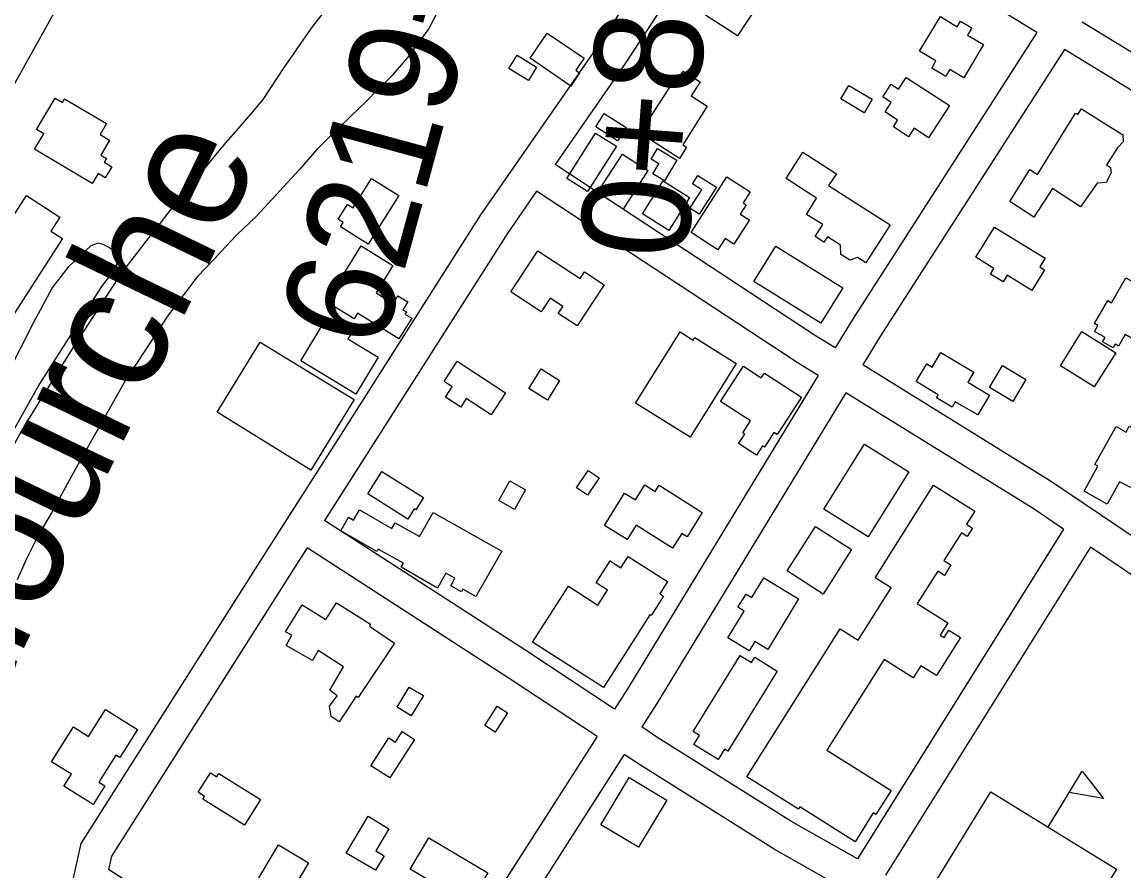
# Model space of a CAD drawing. Extents: x 3361039 to 3398939, y 576572 to 602007.
# Drawn here: x 3388488 to 3389506, y 583538 to 584322 of the extents above; entities that cross this region are included whole.
import ezdxf

# ---------------------------------------------------------------- set-up
doc = ezdxf.new("R2010")
doc.units = 0
for name, color, linetype in [('V-BLDG-OTLN', 7, 'Continuous'), ('V-RIVR-EDGE', 7, 'Continuous'), ('V-RIVR-IDEN', 7, 'Continuous'), ('V-ROAD-CNTR', 7, 'Continuous'), ('V-SITE-VEGE', 7, 'Continuous'), ('V-SURV-IDEN', 7, 'Continuous'), ('V-TOPO-SHOR', 7, 'Continuous')]:
    doc.layers.add(name, color=color, linetype=linetype)

msp = doc.modelspace()

# ---------------------------------------------------------------- linework, layer by layer
at = {"layer": 'V-BLDG-OTLN'}
msp.add_line((3389436.2, 583579.1), (3389467.3, 583630.4), dxfattribs=at)
for points in [[(3389113.2, 584369.8), (3389166.1, 584335.5), (3389149, 584309.2), (3389102.8, 584339.2), (3389108.6, 584348.2), (3389102, 584352.6)], [(3389317.2, 584295.1), (3389336.4, 584327.1), (3389352, 584317.7), (3389355.1, 584322.9), (3389365.5, 584316.7), (3389361.5, 584310), (3389376.3, 584301.2), (3389358, 584270.6), (3389345.3, 584278.2), (3389341.4, 584271.8), (3389328.4, 584279.6), (3389332.3, 584286.1)], [(3388973.2, 584311.9), (3389007.3, 584288.7), (3388999.6, 584277.5), (3389003.1, 584275.1), (3388994.9, 584263), (3388957.4, 584288.6)], [(3388945.3, 584291.4), (3388963.4, 584280.3), (3388956, 584268.2), (3388937.9, 584279.2)], [(3389059.2, 584219.4), (3389091.4, 584269.5), (3389093.3, 584268.3), (3389098.8, 584276.8), (3389114.4, 584266.8), (3389106.1, 584253.9), (3389121.1, 584244.3), (3389098.4, 584208.8), (3389102, 584206.5), (3389095.4, 584196.2)], [(3389304.9, 584271), (3389344.8, 584244.9), (3389325.5, 584215.2), (3389312.1, 584224), (3389307, 584216.2), (3389293, 584225.4), (3389296.9, 584231.4), (3389285.3, 584239), (3389291.1, 584247.9), (3389283.3, 584253), (3389290.8, 584264.6), (3389297.7, 584260.1)], [(3389251.7, 584263.6), (3389273.4, 584250.7), (3389266.1, 584238.3), (3389244.4, 584251.2)], [(3388527.3, 584251.2), (3388566, 584228.3), (3388560.1, 584218.3), (3388569, 584213), (3388560.7, 584199.1), (3388566, 584196), (3388563.9, 584192.6), (3388570.9, 584188.5), (3388564.9, 584178.3), (3388558.4, 584182.2), (3388552.9, 584173), (3388499.7, 584204.6), (3388508.2, 584218.9), (3388501.5, 584222.8), (3388518.7, 584251.9), (3388525.4, 584247.9)], [(3389400.6, 584156.5), (3389419.2, 584185.8), (3389426.2, 584181.3), (3389461.2, 584238), (3389463.4, 584236.6), (3389466.8, 584241.9), (3389505.1, 584217.8), (3389505.4, 584211.4), (3389499.9, 584206), (3389489.9, 584190.1), (3389493.5, 584187.7), (3389494.1, 584182.9), (3389489.5, 584173.9), (3389481.2, 584173.3), (3389466, 584151.5), (3389440, 584168.5), (3389422.6, 584141.8)], [(3389025.9, 584237.6), (3389046.1, 584224.7), (3389038.2, 584212.4), (3389018, 584225.2)], [(3388991.2, 584177.7), (3389017.8, 584219.6), (3389037.1, 584207.3), (3389010.4, 584165.5)], [(3389019.8, 584164.6), (3389042.8, 584200.1), (3389066.2, 584184.9), (3389043.3, 584149.4)], [(3389075, 584205.2), (3389093, 584194.5), (3389081.5, 584175.4), (3389070.7, 584181.9), (3389076.2, 584191.1), (3389069.1, 584195.4)], [(3389233.2, 584171.2), (3389289.9, 584134.7), (3389267.4, 584099.8), (3389259.8, 584104.7), (3389252.9, 584102.3), (3389244.4, 584107.3), (3389244.3, 584115.9), (3389232, 584123.7), (3389228.9, 584118.7), (3389220.6, 584123.9), (3389227.7, 584135.1), (3389212.8, 584144.5), (3389222.1, 584159.5), (3389194, 584177.5), (3389209.3, 584201.8), (3389240.6, 584181.9)], [(3388793.8, 584150.4), (3388811, 584177.6), (3388836.1, 584161.8), (3388807.8, 584116.9), (3388782.2, 584133), (3388784.7, 584137), (3388780.1, 584139.9), (3388788.7, 584153.6)], [(3389105.1, 584150.3), (3389115.9, 584167.2), (3389107.5, 584172.6), (3389112.5, 584180.3), (3389129.5, 584169.5), (3389113.6, 584144.8)], [(3389106.1, 584127.8), (3389139.2, 584179.1), (3389160.8, 584165.2), (3389154.3, 584155.1), (3389156.9, 584153.4), (3389151.4, 584144.8), (3389160, 584139.3), (3389145.5, 584116.9), (3389137.5, 584122.1), (3389130.9, 584111.8)], [(3389061.1, 584144.9), (3389080.2, 584175.4), (3389104.7, 584160.1), (3389085.6, 584129.5)], [(3388456.8, 584107.1), (3388492.1, 584161.8), (3388523, 584141.8), (3388514.8, 584129.1), (3388525.5, 584122.2), (3388477.7, 584048.1), (3388443.3, 584070.3), (3388464, 584102.4)], [(3389386.5, 584132.8), (3389433.1, 584104), (3389428.2, 584096), (3389432.6, 584093.2), (3389420.9, 584074.3), (3389398.2, 584088.3), (3389394.4, 584082.1), (3389382.7, 584089.4), (3389385.8, 584094.5), (3389369.2, 584104.8)], [(3388769.4, 584063.8), (3388801.3, 584115.4), (3388830.7, 584097.1), (3388815.2, 584072), (3388830.9, 584062.2), (3388835.3, 584069.2), (3388844.4, 584063.6), (3388839.9, 584056.4), (3388843.1, 584054.4), (3388841.8, 584052.3), (3388848, 584048.5), (3388836.2, 584029.5), (3388798.1, 584053.1), (3388794.9, 584048)], [(3388964.6, 584110.9), (3389003.6, 584085.2), (3389007.6, 584091.4), (3389025.9, 584079.4), (3389000.9, 584041.4), (3388983.4, 584052.9), (3388987.6, 584059.4), (3388975.8, 584067.2), (3388967.5, 584054.6), (3388939.6, 584072.9)], [(3389184.3, 584115.1), (3389246.3, 584076.6), (3389226.1, 584044.1), (3389164.1, 584082.6)], [(3389478.9, 584043.6), (3389491.1, 584064.9), (3389494.6, 584062.9), (3389507.6, 584085.9), (3389530.6, 584072.8), (3389522.7, 584059), (3389531.5, 584054), (3389516.7, 584028), (3389507.1, 584033.4), (3389501, 584022.7), (3389497.8, 584024.5), (3389496, 584021.3), (3389486.3, 584026.8), (3389488.6, 584030.7), (3389478.8, 584036.2), (3389482, 584041.9)], [(3388796.4, 583978.3), (3388745.5, 584009.1), (3388768.5, 584047.1), (3388791.4, 584033.2), (3388789.1, 584029.5), (3388817.1, 584012.6)], [(3389054.8, 583970.2), (3389095.9, 584036), (3389108, 584028.4), (3389109.5, 584030.8), (3389147.9, 584006.8), (3389105.3, 583938.6)], [(3389467.2, 584036.3), (3389498.4, 584016.7), (3389478.6, 583985.1), (3389447.4, 584004.7)], [(3388708.1, 584026.6), (3388794.8, 583973.4), (3388754.9, 583908.4), (3388668.2, 583961.7)], [(3389336.8, 584016.9), (3389367.3, 583998.8), (3389361.8, 583989.4), (3389381.8, 583977.5), (3389370.9, 583959.2), (3389350.2, 583971.5), (3389347.3, 583966.5), (3389332.9, 583975.1), (3389334.5, 583977.8), (3389314.1, 583990), (3389323.9, 584006.4), (3389328.8, 584003.5)], [(3388890, 584008.8), (3388934.7, 583979.8), (3388921.5, 583959.5), (3388898.4, 583974.4), (3388893.3, 583966.5), (3388879.2, 583975.7), (3388885.5, 583985.3), (3388877.9, 583990.2)], [(3389173.8, 583997.9), (3389208.1, 583975.6), (3389185.7, 583941.1), (3389182.6, 583943), (3389173.9, 583929.6), (3389172.1, 583930.7), (3389166.5, 583922.1), (3389150, 583932.8), (3389155.7, 583941.6), (3389153.8, 583942.8), (3389160.9, 583953.8), (3389133.2, 583971.7), (3389154.4, 584004.4), (3389171, 583993.6)], [(3389393.8, 584004.8), (3389415.3, 583991.9), (3389403.3, 583971.7), (3389381.7, 583984.6)], [(3388956.2, 583983.7), (3388967.5, 584001.9), (3388984.7, 583991.2), (3388973.4, 583973)], [(3389519.6, 583943.9), (3389533.9, 583969.5), (3389529.9, 583971.8), (3389537.4, 583985.2), (3389560.9, 583972), (3389554.6, 583960.9), (3389568.1, 583953.3), (3389551.5, 583923.7), (3389560.1, 583918.9), (3389541.5, 583885.6), (3389516.2, 583899.8), (3389511.9, 583892.1), (3389502, 583897.6), (3389490.5, 583877), (3389469.1, 583889), (3389481.9, 583911.8), (3389479, 583913.5), (3389498.7, 583948.6), (3389507.9, 583943.5), (3389510.9, 583948.8)], [(3389228.7, 583872.3), (3389266.2, 583932.4), (3389307.3, 583906.8), (3389269.8, 583846.7)], [(3388820.4, 583907.1), (3388859, 583883), (3388851.9, 583871.7), (3388850.4, 583872.7), (3388844.4, 583863.1), (3388807.4, 583886.4)], [(3389021.1, 583901.2), (3389010.4, 583885.1), (3389000.3, 583891.9), (3389011.1, 583907.9)], [(3388928.4, 583880.3), (3388938.6, 583898.4), (3388953.3, 583890.1), (3388943.1, 583872)], [(3389026, 583857.2), (3389044.7, 583887), (3389054.7, 583880.8), (3389063.3, 583894.6), (3389073, 583888.5), (3389076.6, 583894.3), (3389116.5, 583869.3), (3389102.4, 583846.8), (3389097.5, 583849.8), (3389089.1, 583836.3), (3389055.4, 583857.4), (3389047.1, 583844.1)], [(3389231.6, 583649.8), (3389291, 583612.4), (3389276.9, 583590.2), (3389274.4, 583591.8), (3389257.7, 583565.2), (3389206.6, 583597.4), (3389205.2, 583595.1), (3389157.6, 583625.2), (3389243.8, 583761.8), (3389260.5, 583751.2), (3389290.9, 583799.5), (3389276.2, 583808.8), (3389330.2, 583894.3), (3389368.2, 583870.4), (3389360.5, 583858.3), (3389366.1, 583854.7), (3389361.2, 583847), (3389355.8, 583850.4), (3389339.7, 583824.8), (3389346.2, 583820.7), (3389340.2, 583811.1), (3389334, 583815), (3389315.1, 583785.1), (3389343.3, 583767.3), (3389336.1, 583756), (3389339.9, 583753.6), (3389344.2, 583760.4), (3389355, 583753.6), (3389332.8, 583718.5), (3389318.4, 583727.6), (3389311.4, 583716.4), (3389284.4, 583733.5)], [(3388855.3, 583847.1), (3388867.9, 583869.3), (3388931.2, 583833.5), (3388907.4, 583791.6), (3388895.3, 583798.4), (3388893.9, 583796), (3388884.2, 583801.5), (3388888, 583808.4), (3388879.7, 583813.1), (3388872, 583799.4), (3388838.2, 583818.6), (3388840.3, 583822.3), (3388817.1, 583835.4), (3388815.8, 583833.2), (3388782.4, 583852.1), (3388789.5, 583864.8), (3388794.3, 583862.1), (3388799.7, 583871.6), (3388829.8, 583854.5), (3388832.9, 583859.7)], [(3389194.8, 583815.3), (3389221.2, 583856.2), (3389254.4, 583834.9), (3389228, 583793.9)], [(3389025.2, 583707.5), (3388959.7, 583749.4), (3388992.8, 583801.1), (3389020, 583783.7), (3389028.9, 583797.6), (3389018.4, 583804.3), (3389031.3, 583824.4), (3389041.3, 583818), (3389048.1, 583828.5), (3389084.4, 583805.3), (3389077.2, 583794.1), (3389080.7, 583791.8), (3389069.3, 583774), (3389068.1, 583774.7)], [(3389140.2, 583753.5), (3389155.2, 583778.1), (3389149.4, 583781.6), (3389156.9, 583793.9), (3389162.3, 583790.6), (3389173.4, 583808.8), (3389205.4, 583789.3), (3389176.9, 583742.6), (3389165, 583749.9), (3389159.9, 583741.5)], [(3388731.3, 583759), (3388746.8, 583783.9), (3388768.6, 583770.3), (3388778.4, 583785.9), (3388810.1, 583766.1), (3388808.9, 583764.2), (3388832.1, 583748.6), (3388798.5, 583698.4), (3388796.6, 583699.6), (3388781, 583675.8), (3388773.5, 583680.7), (3388772.1, 583690.3), (3388779.3, 583700), (3388772.5, 583705.1), (3388785, 583726.8), (3388761.6, 583741.6), (3388756.3, 583732.4), (3388732, 583746.4), (3388737.4, 583755.8)], [(3389108.1, 583667), (3389151.5, 583737), (3389161.9, 583730.5), (3389165, 583735.5), (3389185.7, 583722.7), (3389140, 583648.7), (3389137, 583650.5), (3389131.1, 583641), (3389108.8, 583654.8), (3389114, 583663.3)], [(3388834.6, 583689.3), (3388845.8, 583708), (3388858.8, 583700.3), (3388847.6, 583681.5)], [(3388915.6, 583672.4), (3388927, 583690.3), (3388936.4, 583684.3), (3388925, 583666.4)], [(3388549.6, 583662.4), (3388565.2, 583687.3), (3388594.7, 583668.8), (3388578.4, 583642.8), (3388574.6, 583645.1), (3388559, 583620.2), (3388564.4, 583616.7), (3388553.7, 583599.6), (3388526.8, 583616.5), (3388533.6, 583627.5), (3388515.4, 583639), (3388535.6, 583671.2)], [(3388810.3, 583635.2), (3388826.8, 583661), (3388833, 583657), (3388839.3, 583666.8), (3388850.6, 583659.7), (3388827.9, 583624)], [(3388669.8, 583628), (3388708.4, 583604.1), (3388693.6, 583580.3), (3388655, 583604.3), (3388656.7, 583607), (3388650.7, 583610.8), (3388662, 583628.9), (3388668, 583625.2)], [(3389467.3, 583630.4), (3389487, 583605), (3389455.3, 583610.6)], [(3389022.8, 583580.9), (3389048.9, 583624.5), (3389083.7, 583603.6), (3389057.6, 583560)], [(3389444.3, 583450.8), (3389328.2, 583522.1), (3389383, 583611.2), (3389499, 583539.9), (3389481.6, 583511.6), (3389462.5, 583523.4), (3389450, 583503), (3389469.2, 583491.2)], [(3388814.6, 583538.8), (3388787.6, 583554.7), (3388807.7, 583588.6), (3388826.9, 583577.2), (3388814.8, 583556.7), (3388822.5, 583552.1)], [(3388863.7, 583568.7), (3388918.3, 583536.3), (3388901.2, 583507.4), (3388846.5, 583539.8)], [(3388681.5, 583489.4), (3388725.1, 583562.3), (3388752.8, 583545.7), (3388709.2, 583472.8)]]:
    msp.add_lwpolyline(points, close=True, dxfattribs=at)
at = {"layer": 'V-RIVR-EDGE'}
msp.add_spline([(3387368.6, 585771), (3387389, 585767.6), (3387407.3, 585766.1), (3387418.2, 585761.7), (3387425.5, 585756.5), (3387441.6, 585752.8), (3387452.6, 585751.4), (3387462.1, 585753.9), (3387477.4, 585758.2), (3387482.9, 585759.3), (3387491.7, 585759.3), (3387502.3, 585758.2), (3387510.3, 585756.3), (3387521.6, 585753), (3387530.1, 585752.3), (3387538.5, 585752.2), (3387549.8, 585752.2), (3387558.9, 585755.5), (3387571.4, 585756.9), (3387583.4, 585757.3), (3387598.4, 585756.1), (3387629.8, 585749.5), (3387659.8, 585743.5), (3387703.3, 585736.8), (3387727.4, 585734.2), (3387739.1, 585733.5), (3387750.8, 585734.2), (3387753.7, 585731.6), (3387763.2, 585723.9), (3387774.5, 585720.6), (3387790.6, 585719.8), (3387800.1, 585721.6), (3387814, 585720.1), (3387824.6, 585720.1), (3387847.3, 585714.2), (3387884.2, 585709.4), (3387930.2, 585702.7), (3387980.6, 585701.1), (3388035.1, 585696.5), (3388076, 585694.6), (3388096.9, 585693.8), (3388120.3, 585690.5), (3388145.1, 585685.3), (3388171.8, 585682.3), (3388198.8, 585676.8), (3388222.6, 585669.4), (3388245.6, 585660.6), (3388260.9, 585655.4), (3388279.6, 585655.4), (3388291.3, 585658.3), (3388298.9, 585663.7), (3388299.3, 585666.3), (3388299, 585670.7), (3388290.6, 585674.4), (3388291.7, 585677.3), (3388293.9, 585678.4), (3388303, 585677.6), (3388318.7, 585676.5), (3388334.1, 585672.8), (3388354.1, 585663.6), (3388357.1, 585659.9), (3388363.3, 585658.1), (3388368.4, 585658.1), (3388371, 585661), (3388375.3, 585662.1), (3388379, 585661.3), (3388383, 585659.1), (3388383.7, 585654.4), (3388384.1, 585649.3), (3388389.9, 585647.4), (3388406, 585642.3), (3388468.9, 585637.7), (3388491.5, 585635.8), (3388534.6, 585628.4), (3388578.1, 585619.2), (3388610.6, 585613.6), (3388635.9, 585612.1), (3388727.9, 585599.4), (3388768.5, 585591.7), (3388822.6, 585580.9), (3388865, 585570.6), (3388906.6, 585562.8), (3388924.1, 585559.5), (3388938.8, 585562), (3388961.4, 585563.4), (3388974.2, 585560.1), (3389007.5, 585553.4), (3389018.8, 585554.5), (3389027.2, 585555.9), (3389037.1, 585555.9), (3389051.7, 585553.7), (3389061.2, 585553.3), (3389081.3, 585552.1), (3389098.1, 585551), (3389120.4, 585548.7), (3389143.4, 585546.5), (3389160.2, 585542.1), (3389200.8, 585534.7), (3389222.3, 585525.1), (3389247.2, 585519.2), (3389280.4, 585509.6), (3389307.5, 585497.8), (3389334.5, 585487.2), (3389349.5, 585483.1), (3389361.5, 585483.1), (3389382.7, 585479), (3389397, 585476.8), (3389416.7, 585468.7), (3389441.9, 585458.4), (3389464.9, 585451.4), (3389479.5, 585449.2), (3389506.2, 585446.2), (3389533.2, 585447.2), (3389558.5, 585444.2), (3389577.8, 585437.9), (3389603.4, 585431.3), (3389618.7, 585425.1), (3389639.2, 585415.1), (3389657.8, 585410.3), (3389693.2, 585404.8), (3389768.9, 585383), (3389806.5, 585373), (3389854.3, 585362.3), (3389881.7, 585358.6), (3389913.9, 585354.5), (3389953.7, 585349.3), (3390008.2, 585341.8), (3390037.8, 585336.3), (3390074.3, 585327.8), (3390128, 585312.7), (3390164.5, 585301.6), (3390200.7, 585289.8), (3390292.7, 585255.6), (3390327.1, 585241.3), (3390360.7, 585231.7), (3390404.5, 585221), (3390454.9, 585214.3), (3390483.1, 585210.5), (3390491.8, 585209.4), (3390494.4, 585207.2), (3390501.3, 585201), (3390507.9, 585200.6), (3390527.3, 585196.2), (3390545.9, 585195), (3390557.6, 585194.3), (3390574.4, 585189.8), (3390605.5, 585179.5), (3390698.6, 585148.2), (3390763.2, 585126.9), (3390811.1, 585111), (3390852.4, 585097.8), (3390900.9, 585081.6), (3390948.1, 585063.5), (3390993.7, 585048.4), (3391036.8, 585031.9), (3391070.8, 585020.1), (3391140.5, 584997.6), (3391201.5, 584974.1), (3391247.5, 584957.5), (3391310.7, 584933.6), (3391362.2, 584914.8), (3391400.6, 584900.1), (3391441.8, 584885.7), (3391505.4, 584861.1), (3391563.5, 584841.9), (3391658.8, 584807.3), (3391712.8, 584786), (3391758.8, 584767.3), (3391796.1, 584749.6), (3391880.4, 584718.3), (3391926.8, 584701.4), (3391969.2, 584685.2), (3392003.9, 584666.9), (3392040, 584650.3), (3392077.6, 584636), (3392135.7, 584613.2), (3392164.9, 584598.1), (3392196, 584583.8), (3392224.8, 584578.2), (3392263.5, 584567.9), (3392290.6, 584559.8), (3392322.7, 584546.5), (3392396.5, 584512.7), (3392439.9, 584496.2), (3392471.7, 584484.8), (3392502, 584473.3), (3392510.8, 584467.5), (3392535.2, 584458.3), (3392606.1, 584432.9), (3392632.4, 584421.5), (3392666.7, 584406.8), (3392715.6, 584386.9), (3392777.4, 584364.8), (3392827, 584348.3), (3392863.6, 584335.4), (3392897.9, 584321.8), (3392928.6, 584307.8), (3392965.4, 584294.9), (3393010, 584279.1), (3393054.6, 584263.2), (3393092.5, 584248.5), (3393195.2, 584206.6), (3393234.2, 584187.9), (3393264.5, 584173.5), (3393294.1, 584162.1), (3393336.8, 584147.4), (3393374.5, 584136.3), (3393402.2, 584127.5), (3393414.3, 584119.8), (3393435.4, 584109.1), (3393459.2, 584098.1), (3393478.9, 584087.5), (3393513.6, 584076.4), (3393541.7, 584067.2), (3393588.1, 584047.4), (3393643.2, 584028.9), (3393668.4, 584018.3), (3393699.8, 584005), (3393737.1, 583991.8), (3393781.7, 583976), (3393884.7, 583943.2), (3393927, 583928.8), (3393981.1, 583908.2), (3394043.9, 583885.4), (3394095.8, 583868.1), (3394154.9, 583847.1), (3394200.2, 583830.5), (3394247, 583816.2), (3394293, 583801.4), (3394349.6, 583781.2), (3394409.1, 583754.7), (3394451.8, 583730.5), (3394470.5, 583720.2), (3394481.8, 583715.4), (3394494.2, 583713.6), (3394502.6, 583708.1), (3394507.3, 583700.4), (3394511.3, 583697.8), (3394522.7, 583692.3), (3394557.3, 583675.8), (3394600.4, 583659.9), (3394658.1, 583638.9), (3394704.5, 583623.5), (3394760.4, 583607.6), (3394824, 583588.8), (3394867.8, 583570.8), (3394925.9, 583546.9), (3394972.2, 583528.9), (3394995.6, 583520), (3395064.7, 583504.2), (3395088.4, 583499.3), (3395120.2, 583491.6), (3395149.1, 583480.5), (3395173.2, 583476.8), (3395201.3, 583471.3), (3395236.4, 583459.9), (3395256.8, 583451.8), (3395280.9, 583445.5), (3395300.3, 583445.1), (3395316.7, 583440.7), (3395324.4, 583433.3), (3395335.3, 583426), (3395353.6, 583417.9), (3395398.9, 583403.9), (3395426.3, 583397.2), (3395442, 583391), (3395455.9, 583383.3), (3395476, 583377.8), (3395495.7, 583369.3), (3395511, 583368.2), (3395530.4, 583365.9), (3395550.5, 583361.8), (3395654.6, 583334.9), (3395704.7, 583322.4), (3395743.7, 583306.9), (3395765.3, 583295.5), (3395788.3, 583286.3), (3395816.4, 583278.9), (3395861.7, 583270.8), (3395916.2, 583261.5), (3395960.7, 583252.6), (3396008.6, 583242.6), (3396060.8, 583230.5), (3396093.4, 583222.3), (3396135.4, 583208.7), (3396170.1, 583199.8), (3396204.4, 583191.3), (3396254.8, 583177.3), (3396301.2, 583165.9), (3396364.4, 583152.9), (3396399.1, 583144.4), (3396426.9, 583138.5), (3396463.1, 583133), (3396489.8, 583132.9), (3396523.4, 583130.2), (3396607.8, 583114), (3396670.3, 583102.1), (3396708.3, 583095.4), (3396743, 583089.5), (3396775.1, 583083.9)], degree=3, dxfattribs=at)
at = {"layer": 'V-ROAD-CNTR'}
for points in [[(3388667.5, 584592.8), (3388520.5, 584335.8), (3388340.9, 584014.6)], [(3389187.3, 584517.3), (3389135.8, 584476.6), (3389020.3, 584300.5), (3388911.7, 584144.1), (3388782.9, 583941.5), (3388715.6, 583836.5), (3388542.5, 583563.6), (3388530.6, 583510.9), (3388504, 583226.7), (3388496.1, 583068.4), (3388476.2, 582843.7), (3388484.7, 582736.8)], [(3389201.2, 584490), (3389158.2, 584456.1), (3389045.2, 584283.8), (3388980.5, 584190.6)], [(3389425.5, 584312.5), (3389386.4, 584336.3), (3389252.6, 584418.6), (3389228.4, 584443.9), (3389214.7, 584463.9), (3389201.2, 584490)], [(3389769.6, 584137.8), (3389727.4, 584163.3), (3389467.3, 584322.1)], [(3389425.5, 584312.5), (3389255.7, 584048.4), (3389239.2, 584021.2)], [(3389451.1, 584296.8), (3389281.1, 584032.4), (3389264.7, 584005.4)], [(3389753.5, 584112.4), (3389711.8, 584137.6), (3389451.1, 584296.8)], [(3389239.2, 584021.2), (3389220.1, 584033), (3388980.5, 584190.6)], [(3388963.4, 584165.9), (3388936.7, 584127.5), (3388808.2, 583925.4), (3388767.5, 583861.9)], [(3389223.6, 583995.6), (3389204, 584007.7), (3388963.4, 584165.9)], [(3389563.5, 583813.8), (3389438.3, 583898.1), (3389264.7, 584005.4)], [(3389223.6, 583995.6), (3389049, 583708.7), (3389035.5, 583687.6)], [(3389249.1, 583979.8), (3389074.4, 583692.9), (3389060.5, 583671.1)], [(3389450.1, 583853.9), (3389422, 583872.9), (3389249.1, 583979.8)], [(3389035.5, 583687.6), (3388953.4, 583741.6), (3388767.5, 583861.9)], [(3389450.1, 583853.9), (3389259.7, 583549.2)], [(3388751.3, 583836.6), (3388740.9, 583820.3), (3388570.6, 583551.9), (3388567.8, 583539.4)], [(3389019.3, 583662.3), (3388937, 583716.5), (3388751.3, 583836.6)], [(3389475, 583837.2), (3389285.8, 583534.4)], [(3389875.1, 583588.2), (3389849.2, 583604.6), (3389594.9, 583756.5), (3389475, 583837.2)], [(3389259.7, 583549.2), (3389198.4, 583584.1), (3389075.5, 583661.2), (3389060.5, 583671.1)], [(3389019.3, 583662.3), (3388836.9, 583377.2), (3388832.7, 583370)], [(3389044.4, 583645.8), (3388862.5, 583361.5), (3388858.2, 583354.1)], [(3389345.2, 583463.1), (3389294.8, 583494.8), (3389183, 583558.3), (3389059.3, 583636), (3389044.4, 583645.8)], [(3388832.7, 583370), (3388801.9, 583389.1), (3388701.8, 583453.2), (3388567.8, 583539.4)]]:
    msp.add_lwpolyline(points, dxfattribs=at)
at = {"layer": 'V-SITE-VEGE'}
msp.add_lwpolyline([(3388449.6, 583948.2), (3388498.6, 584044.3), (3388515.9, 584076.4), (3388531.6, 584096.6), (3388551.6, 584115.3), (3388558.3, 584118.1), (3388562.7, 584117.1), (3388567.5, 584114.4), (3388571.6, 584111.9), (3388575.2, 584108.8), (3388576.5, 584102.8), (3388574.5, 584094.7), (3388561.4, 584077.8), (3388504.2, 583987.9), (3388422.7, 583842.7)], dxfattribs=at)
at = {"layer": 'V-TOPO-SHOR'}
for points in [[(3388767.1, 584331.9), (3388756.2, 584317.7), (3388745.4, 584302.4), (3388737.8, 584291.6), (3388730.5, 584280.9), (3388710.6, 584250.4), (3388699.4, 584237.3), (3388687.3, 584223.6), (3388676, 584210.6), (3388665.3, 584197.7), (3388651.1, 584179.9), (3388638.7, 584165.2), (3388630.9, 584156.4), (3388616.6, 584137.6), (3388601.8, 584118.9), (3388593.9, 584108.4), (3388579.9, 584090.5), (3388534.3, 584020.2), (3388491.2, 583951), (3388455.9, 583888.1)], [(3388870.3, 584328.3), (3388864, 584316.2), (3388844.6, 584289.6), (3388828.6, 584271.4), (3388816.2, 584259.1), (3388805.9, 584248.6), (3388791.4, 584234.7), (3388779.7, 584223.6), (3388769.8, 584213.9), (3388760.1, 584204.2), (3388744.1, 584185.6), (3388705.1, 584143.1), (3388686.5, 584125.6), (3388675.8, 584114.2), (3388666, 584103.3), (3388649.8, 584086.8), (3388622.3, 584050.5), (3388583.4, 583990.8), (3388537.2, 583908.8), (3388515.2, 583868.8), (3388503.2, 583848.6), (3388492.3, 583826.4), (3388483.7, 583807)]]:
    msp.add_lwpolyline(points, dxfattribs=at)

# ---------------------------------------------------------------- texts
at = {"layer": 'V-RIVR-IDEN'}
msp.add_text('Lafourche', height=116, rotation=64.2534, dxfattribs=at).set_placement((3388408.9, 583576.2))
at = {"layer": 'V-SURV-IDEN'}
for s, rotation, p in [('6219+84.5', 74.8151, (3388820.7, 584016.7)), ('0+83.6', 85.7815, (3389102.7, 584101.4))]:
    msp.add_text(s, height=100, rotation=rotation, dxfattribs=at).set_placement(p)

doc.saveas('drawing.dxf')
